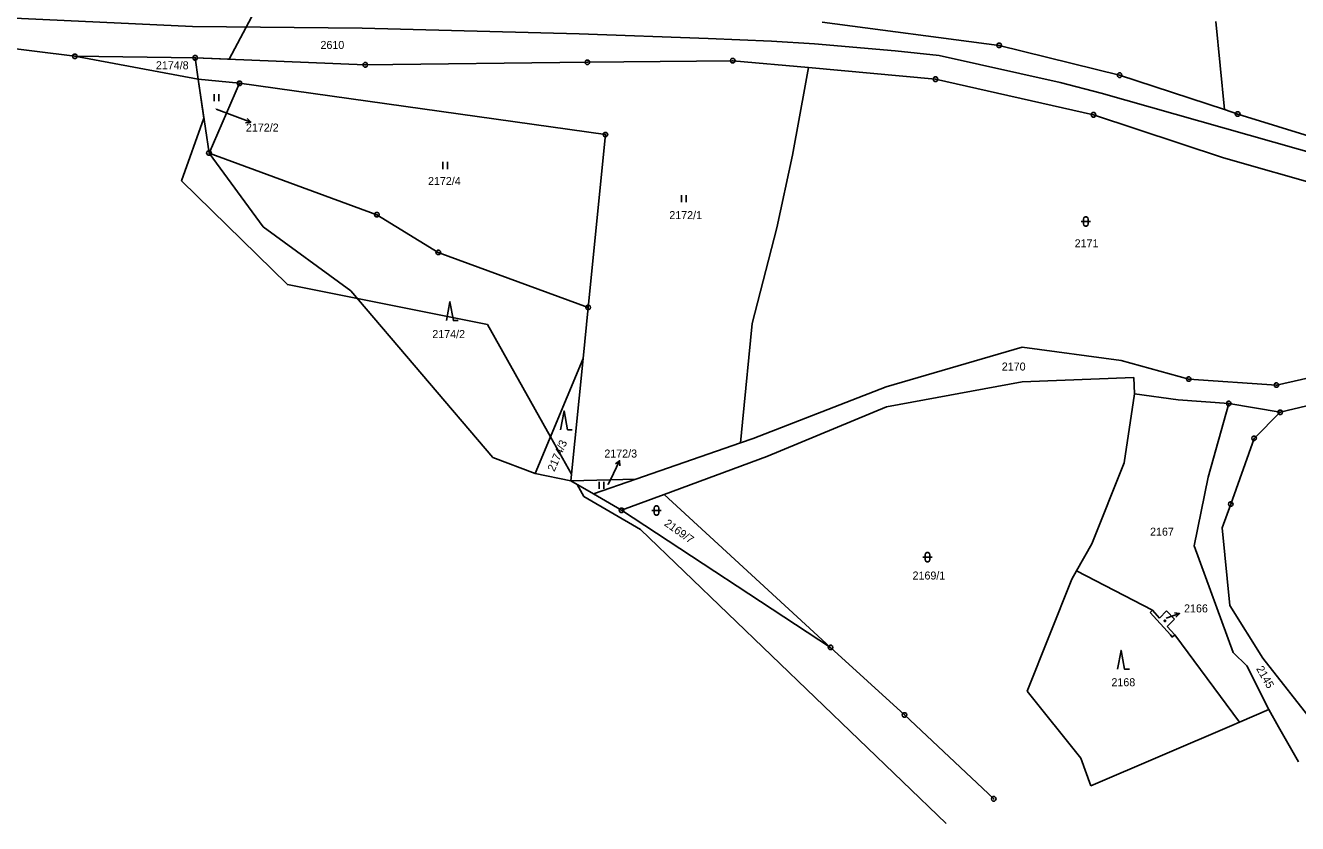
# Model space of a CAD drawing. Extents: x -806774 to -803680, y -1151731 to -1150053.
# Drawn here: x -805780.2 to -805509.9, y -1150821.5 to -1150652 of the extents above; entities that cross this region are included whole.
import ezdxf

# ---------------------------------------------------------------- set-up
doc = ezdxf.new("R2010")
doc.units = 0
for name, color, linetype in [('1', 7, 'Continuous'), ('11', 7, 'Continuous'), ('12', 7, 'Continuous'), ('2', 7, 'Continuous'), ('3', 7, 'Continuous'), ('5', 7, 'Continuous'), ('6', 7, 'Continuous'), ('7', 7, 'Continuous'), ('8', 7, 'Continuous')]:
    doc.layers.add(name, color=color, linetype=linetype)

msp = doc.modelspace()

# ---------------------------------------------------------------- linework, layer by layer
at = {"layer": '1'}
for p, q in [((-805573.24, -1150656.2), (-805610.86, -1150651.29)), ((-805527.22, -1150651.09), (-805525.39, -1150669.85)), ((-805807.41, -1150653.77), (-805769.65, -1150658.51)), ((-805573.24, -1150656.2), (-805547.66, -1150662.54)), ((-805769.65, -1150658.51), (-805743.43, -1150663.38)), ((-805769.65, -1150658.51), (-805744.09, -1150658.84)), ((-805744.09, -1150658.84), (-805707.95, -1150660.33)), ((-805743.43, -1150663.38), (-805744.09, -1150658.84)), ((-805707.95, -1150660.33), (-805660.75, -1150659.79)), ((-805660.75, -1150659.79), (-805629.87, -1150659.45)), ((-805613.77, -1150660.92), (-805629.87, -1150659.45)), ((-805613.77, -1150660.92), (-805614.34, -1150664.04)), ((-805613.77, -1150660.92), (-805586.79, -1150663.39)), ((-805734.67, -1150664.25), (-805743.43, -1150663.38)), ((-805741.15, -1150679.06), (-805743.43, -1150663.38)), ((-805741.15, -1150679.06), (-805734.67, -1150664.25)), ((-805734.67, -1150664.25), (-805656.92, -1150675.15)), ((-805614.34, -1150664.04), (-805617.15, -1150679.49)), ((-805553.22, -1150670.95), (-805586.79, -1150663.39)), ((-805547.66, -1150662.54), (-805525.39, -1150669.85)), ((-805525.39, -1150669.85), (-805522.57, -1150670.78)), ((-805525.6, -1150680.1), (-805553.22, -1150670.95)), ((-805522.57, -1150670.78), (-805505.56, -1150676.07)), ((-805656.92, -1150675.15), (-805660.59, -1150711.86)), ((-805741.15, -1150679.06), (-805729.66, -1150694.75)), ((-805705.49, -1150692.16), (-805741.15, -1150679.06)), ((-805617.15, -1150679.49), (-805620.5, -1150694.98)), ((-805492.06, -1150689.65), (-805525.6, -1150680.1)), ((-805692.43, -1150700.18), (-805705.49, -1150692.16)), ((-805729.66, -1150694.75), (-805711.01, -1150708.3)), ((-805620.5, -1150694.98), (-805625.71, -1150715.25)), ((-805660.59, -1150711.86), (-805692.43, -1150700.18)), ((-805711.01, -1150708.3), (-805680.83, -1150743.71)), ((-805661.68, -1150722.74), (-805660.59, -1150711.86)), ((-805625.71, -1150715.25), (-805627.8, -1150736.2)), ((-805514.34, -1150728.36), (-805472.19, -1150718.89)), ((-805568.39, -1150720.3), (-805597.28, -1150728.72)), ((-805547.32, -1150723.12), (-805568.39, -1150720.3)), ((-805661.68, -1150722.74), (-805671.83, -1150747.15)), ((-805664.28, -1150748.69), (-805661.68, -1150722.74)), ((-805547.32, -1150723.12), (-805532.97, -1150727.09)), ((-805513.56, -1150734.14), (-805469.5, -1150723.55)), ((-805544.61, -1150726.73), (-805568.35, -1150727.64)), ((-805544.53, -1150730.24), (-805544.61, -1150726.73)), ((-805532.97, -1150727.09), (-805514.34, -1150728.36)), ((-805625.5, -1150739.69), (-805597.28, -1150728.72)), ((-805568.35, -1150727.64), (-805597.17, -1150733)), ((-805546.71, -1150744.86), (-805544.53, -1150730.24)), ((-805544.53, -1150730.24), (-805535.21, -1150731.47)), ((-805535.21, -1150731.47), (-805524.47, -1150732.27)), ((-805524.47, -1150732.27), (-805528.85, -1150747.93)), ((-805524.47, -1150732.27), (-805513.56, -1150734.14)), ((-805597.17, -1150733), (-805622.66, -1150743.53)), ((-805513.56, -1150734.14), (-805519.09, -1150739.67)), ((-805628.24, -1150740.64), (-805627.8, -1150736.2)), ((-805650.48, -1150748.37), (-805628.24, -1150740.64)), ((-805628.24, -1150740.64), (-805625.5, -1150739.69)), ((-805519.09, -1150739.67), (-805524.05, -1150753.64)), ((-805644.47, -1150751.61), (-805622.66, -1150743.53)), ((-805680.83, -1150743.71), (-805671.83, -1150747.15)), ((-805553.57, -1150762.05), (-805546.71, -1150744.86)), ((-805671.83, -1150747.15), (-805664.28, -1150748.69)), ((-805650.48, -1150748.37), (-805664.28, -1150748.69)), ((-805664.28, -1150748.69), (-805659.46, -1150751.49)), ((-805659.46, -1150751.49), (-805650.48, -1150748.37)), ((-805528.85, -1150747.93), (-805531.81, -1150762.53)), ((-805653.5, -1150754.96), (-805659.46, -1150751.49)), ((-805653.5, -1150754.96), (-805644.47, -1150751.61)), ((-805644.47, -1150751.61), (-805609.07, -1150784.09)), ((-805524.05, -1150753.64), (-805525.87, -1150758.69)), ((-805653.5, -1150754.96), (-805609.07, -1150784.09)), ((-805525.87, -1150758.69), (-805524.26, -1150775.2)), ((-805556.85, -1150767.84), (-805553.57, -1150762.05)), ((-805531.81, -1150762.53), (-805523.52, -1150785.19)), ((-805557.83, -1150769.58), (-805556.85, -1150767.84)), ((-805556.85, -1150767.84), (-805540.67, -1150776.18)), ((-805567.3, -1150793.35), (-805557.83, -1150769.58)), ((-805524.26, -1150775.2), (-805517.2, -1150786.38)), ((-805540.67, -1150776.18), (-805541.2, -1150776.64)), ((-805541.2, -1150776.64), (-805536.88, -1150781.44)), ((-805539.2, -1150777.85), (-805540.67, -1150776.18)), ((-805539.2, -1150777.85), (-805537.67, -1150776.31)), ((-805537.67, -1150776.31), (-805535.97, -1150778.06)), ((-805535.97, -1150778.06), (-805537.56, -1150779.63)), ((-805537.56, -1150779.63), (-805535.96, -1150781.41)), ((-805536.88, -1150781.44), (-805536.48, -1150781.88)), ((-805536.48, -1150781.88), (-805535.96, -1150781.41)), ((-805535.96, -1150781.41), (-805522.19, -1150799.95)), ((-805609.07, -1150784.09), (-805593.36, -1150798.43)), ((-805523.52, -1150785.19), (-805520.65, -1150788.03)), ((-805517.2, -1150786.38), (-805506.11, -1150800.5)), ((-805520.65, -1150788.03), (-805515.95, -1150797.28)), ((-805555.93, -1150807.64), (-805567.3, -1150793.35)), ((-805522.19, -1150799.95), (-805515.95, -1150797.28)), ((-805515.95, -1150797.28), (-805513.88, -1150800.95)), ((-805574.41, -1150816.25), (-805593.36, -1150798.43)), ((-805523.79, -1150800.64), (-805522.19, -1150799.95)), ((-805553.77, -1150813.48), (-805523.79, -1150800.64)), ((-805513.88, -1150800.95), (-805509.69, -1150808.37)), ((-805553.77, -1150813.48), (-805555.93, -1150807.64))]:
    msp.add_line(p, q, dxfattribs=at)
at = {"layer": '11'}
msp.add_lwpolyline([(-805730.91, -1150647.95), (-805736.9, -1150659.14), (-805744.09, -1150658.84), (-805743.43, -1150663.38), (-805742.23, -1150671.64), (-805747, -1150685), (-805724.5, -1150707), (-805709.57, -1150709.99), (-805682, -1150715.5), (-805668.59, -1150739.37), (-805664.14, -1150747.3), (-805664.28, -1150748.69), (-805662.91, -1150749.48), (-805661.5, -1150752), (-805649.5, -1150759), (-805584.5, -1150821.5)], dxfattribs=at)
at = {"layer": '12'}
for p, q in [((-805540.67, -1150776.18), (-805541.2, -1150776.64)), ((-805541.2, -1150776.64), (-805536.88, -1150781.44)), ((-805539.2, -1150777.85), (-805540.67, -1150776.18)), ((-805539.2, -1150777.85), (-805537.67, -1150776.31)), ((-805537.67, -1150776.31), (-805535.97, -1150778.06)), ((-805535.97, -1150778.06), (-805537.56, -1150779.63)), ((-805537.56, -1150779.63), (-805535.96, -1150781.41)), ((-805536.88, -1150781.44), (-805536.48, -1150781.88)), ((-805536.48, -1150781.88), (-805535.96, -1150781.41))]:
    msp.add_line(p, q, dxfattribs=at)
at = {"layer": '3'}
for p, q in [((-805740.08, -1150666.56), (-805740.08, -1150668.06)), ((-805739.08, -1150668.06), (-805739.08, -1150666.56)), ((-805691.47, -1150680.96), (-805691.47, -1150682.46)), ((-805690.47, -1150682.46), (-805690.47, -1150680.96)), ((-805640.77, -1150687.98), (-805640.77, -1150689.48)), ((-805639.77, -1150689.48), (-805639.77, -1150687.98)), ((-805658.28, -1150748.9), (-805658.28, -1150750.4)), ((-805657.28, -1150750.4), (-805657.28, -1150748.9))]:
    msp.add_line(p, q, dxfattribs=at)
for points in [[(-805555.85, -1150693.6), (-805554.58, -1150693.6), (-805553.85, -1150693.6)], [(-805690.72, -1150714.67), (-805689.97, -1150710.67), (-805689.22, -1150714.67), (-805688.22, -1150714.67)], [(-805666.46, -1150737.83), (-805665.71, -1150733.83), (-805664.96, -1150737.83), (-805663.96, -1150737.83)], [(-805647.07, -1150755.01), (-805645.8, -1150755.01), (-805645.07, -1150755.01)], [(-805589.5, -1150764.92), (-805588.23, -1150764.92), (-805587.5, -1150764.92)], [(-805548.1, -1150788.73), (-805547.35, -1150784.73), (-805546.6, -1150788.73), (-805545.6, -1150788.73)]]:
    msp.add_lwpolyline(points, dxfattribs=at)
for points in [[(-805555.35, -1150693.1), (-805555.25, -1150692.81), (-805555, -1150692.63), (-805554.69, -1150692.63), (-805554.44, -1150692.81), (-805554.34, -1150693.1), (-805554.34, -1150694.1), (-805554.44, -1150694.39), (-805554.69, -1150694.57), (-805555, -1150694.57), (-805555.25, -1150694.39), (-805555.35, -1150694.1)], [(-805646.57, -1150754.51), (-805646.47, -1150754.22), (-805646.22, -1150754.04), (-805645.91, -1150754.04), (-805645.66, -1150754.22), (-805645.56, -1150754.51), (-805645.56, -1150755.51), (-805645.66, -1150755.8), (-805645.91, -1150755.98), (-805646.22, -1150755.98), (-805646.47, -1150755.8), (-805646.57, -1150755.51)], [(-805589, -1150764.42), (-805588.9, -1150764.13), (-805588.65, -1150763.95), (-805588.34, -1150763.95), (-805588.09, -1150764.13), (-805587.99, -1150764.42), (-805587.99, -1150765.42), (-805588.09, -1150765.71), (-805588.34, -1150765.89), (-805588.65, -1150765.89), (-805588.9, -1150765.71), (-805589, -1150765.42)]]:
    msp.add_lwpolyline(points, close=True, dxfattribs=at)
at = {"layer": '5'}
msp.add_lwpolyline([(-805538.03, -1150778.27), (-805537.93, -1150778.29), (-805537.88, -1150778.38), (-805537.86, -1150778.44), (-805537.88, -1150778.53), (-805537.96, -1150778.6), (-805538.03, -1150778.61), (-805538.12, -1150778.58), (-805538.18, -1150778.52), (-805538.2, -1150778.44), (-805538.18, -1150778.35), (-805538.1, -1150778.28)], close=True, dxfattribs=at)
at = {"layer": '6'}
for p, q in [((-805784.05, -1150650.35), (-805744.65, -1150652.17)), ((-805744.65, -1150652.17), (-805708.61, -1150652.55)), ((-805708.61, -1150652.55), (-805662.52, -1150653.77)), ((-805662.52, -1150653.77), (-805635.06, -1150654.73)), ((-805635.06, -1150654.73), (-805621.66, -1150655.29)), ((-805621.66, -1150655.29), (-805612.52, -1150655.85)), ((-805612.52, -1150655.85), (-805595.39, -1150657.32)), ((-805595.39, -1150657.32), (-805586.02, -1150658.32)), ((-805586.02, -1150658.32), (-805560.32, -1150664.05)), ((-805560.32, -1150664.05), (-805551.61, -1150666.32)), ((-805551.61, -1150666.32), (-805504.42, -1150679.71))]:
    msp.add_line(p, q, dxfattribs=at)
at = {"layer": '7'}
for p, q in [((-805739.67, -1150669.72), (-805735.09, -1150671.47)), ((-805732.29, -1150672.54), (-805735.09, -1150671.47)), ((-805653.91, -1150744.42), (-805655.21, -1150747.13)), ((-805656.34, -1150749.48), (-805655.21, -1150747.13)), ((-805534.92, -1150776.89), (-805537.77, -1150777.84))]:
    msp.add_line(p, q, dxfattribs=at)
for points in [[(-805733.04, -1150671.71), (-805732.29, -1150672.54), (-805733.4, -1150672.65)], [(-805654.8, -1150745.11), (-805653.91, -1150744.42), (-805653.89, -1150745.54)], [(-805536.03, -1150776.73), (-805534.92, -1150776.89), (-805535.71, -1150777.68)]]:
    msp.add_lwpolyline(points, dxfattribs=at)
at = {"layer": '8'}
for p, q in [((-805573.36, -1150656.2), (-805573.12, -1150656.2)), ((-805769.77, -1150658.51), (-805769.53, -1150658.51)), ((-805744.21, -1150658.84), (-805743.97, -1150658.84)), ((-805660.87, -1150659.79), (-805660.63, -1150659.79)), ((-805629.99, -1150659.45), (-805629.75, -1150659.45)), ((-805708.07, -1150660.33), (-805707.83, -1150660.33)), ((-805734.79, -1150664.25), (-805734.55, -1150664.25)), ((-805586.91, -1150663.39), (-805586.67, -1150663.39)), ((-805547.78, -1150662.54), (-805547.54, -1150662.54)), ((-805553.34, -1150670.95), (-805553.1, -1150670.95)), ((-805522.69, -1150670.78), (-805522.45, -1150670.78)), ((-805657.04, -1150675.15), (-805656.8, -1150675.15)), ((-805741.27, -1150679.06), (-805741.03, -1150679.06)), ((-805705.61, -1150692.16), (-805705.37, -1150692.16)), ((-805692.55, -1150700.18), (-805692.31, -1150700.18)), ((-805660.71, -1150711.86), (-805660.47, -1150711.86)), ((-805533.09, -1150727.09), (-805532.85, -1150727.09)), ((-805514.46, -1150728.36), (-805514.22, -1150728.36)), ((-805524.59, -1150732.27), (-805524.35, -1150732.27)), ((-805513.68, -1150734.14), (-805513.44, -1150734.14)), ((-805519.21, -1150739.67), (-805518.97, -1150739.67)), ((-805524.17, -1150753.64), (-805523.93, -1150753.64)), ((-805653.62, -1150754.96), (-805653.38, -1150754.96)), ((-805609.19, -1150784.09), (-805608.95, -1150784.09)), ((-805593.48, -1150798.43), (-805593.24, -1150798.43)), ((-805574.53, -1150816.25), (-805574.29, -1150816.25))]:
    msp.add_line(p, q, dxfattribs=at)
for points in [[(-805573.09, -1150655.72), (-805572.84, -1150655.9), (-805572.74, -1150656.19), (-805572.84, -1150656.48), (-805573.09, -1150656.66), (-805573.4, -1150656.66), (-805573.65, -1150656.48), (-805573.75, -1150656.19), (-805573.65, -1150655.9), (-805573.4, -1150655.72)], [(-805769.5, -1150658.03), (-805769.25, -1150658.21), (-805769.15, -1150658.5), (-805769.25, -1150658.79), (-805769.5, -1150658.97), (-805769.81, -1150658.97), (-805770.06, -1150658.79), (-805770.16, -1150658.5), (-805770.06, -1150658.21), (-805769.81, -1150658.03)], [(-805743.94, -1150658.36), (-805743.69, -1150658.54), (-805743.59, -1150658.83), (-805743.69, -1150659.12), (-805743.94, -1150659.3), (-805744.25, -1150659.3), (-805744.5, -1150659.12), (-805744.6, -1150658.83), (-805744.5, -1150658.54), (-805744.25, -1150658.36)], [(-805660.6, -1150659.31), (-805660.35, -1150659.49), (-805660.25, -1150659.78), (-805660.35, -1150660.07), (-805660.6, -1150660.25), (-805660.91, -1150660.25), (-805661.16, -1150660.07), (-805661.26, -1150659.78), (-805661.16, -1150659.49), (-805660.91, -1150659.31)], [(-805629.72, -1150658.97), (-805629.47, -1150659.15), (-805629.37, -1150659.44), (-805629.47, -1150659.73), (-805629.72, -1150659.91), (-805630.03, -1150659.91), (-805630.28, -1150659.73), (-805630.38, -1150659.44), (-805630.28, -1150659.15), (-805630.03, -1150658.97)], [(-805707.8, -1150659.85), (-805707.55, -1150660.03), (-805707.45, -1150660.32), (-805707.55, -1150660.61), (-805707.8, -1150660.79), (-805708.11, -1150660.79), (-805708.36, -1150660.61), (-805708.46, -1150660.32), (-805708.36, -1150660.03), (-805708.11, -1150659.85)], [(-805547.51, -1150662.06), (-805547.26, -1150662.24), (-805547.16, -1150662.53), (-805547.26, -1150662.82), (-805547.51, -1150663), (-805547.82, -1150663), (-805548.07, -1150662.82), (-805548.17, -1150662.53), (-805548.07, -1150662.24), (-805547.82, -1150662.06)], [(-805734.52, -1150663.77), (-805734.27, -1150663.95), (-805734.17, -1150664.24), (-805734.27, -1150664.53), (-805734.52, -1150664.71), (-805734.83, -1150664.71), (-805735.08, -1150664.53), (-805735.18, -1150664.24), (-805735.08, -1150663.95), (-805734.83, -1150663.77)], [(-805586.64, -1150662.91), (-805586.39, -1150663.09), (-805586.29, -1150663.38), (-805586.39, -1150663.67), (-805586.64, -1150663.85), (-805586.95, -1150663.85), (-805587.2, -1150663.67), (-805587.3, -1150663.38), (-805587.2, -1150663.09), (-805586.95, -1150662.91)], [(-805553.07, -1150670.47), (-805552.82, -1150670.65), (-805552.72, -1150670.94), (-805552.82, -1150671.23), (-805553.07, -1150671.41), (-805553.38, -1150671.41), (-805553.63, -1150671.23), (-805553.73, -1150670.94), (-805553.63, -1150670.65), (-805553.38, -1150670.47)], [(-805522.42, -1150670.3), (-805522.17, -1150670.48), (-805522.07, -1150670.77), (-805522.17, -1150671.06), (-805522.42, -1150671.24), (-805522.73, -1150671.24), (-805522.98, -1150671.06), (-805523.08, -1150670.77), (-805522.98, -1150670.48), (-805522.73, -1150670.3)], [(-805656.77, -1150674.67), (-805656.52, -1150674.85), (-805656.42, -1150675.14), (-805656.52, -1150675.43), (-805656.77, -1150675.61), (-805657.08, -1150675.61), (-805657.33, -1150675.43), (-805657.43, -1150675.14), (-805657.33, -1150674.85), (-805657.08, -1150674.67)], [(-805741, -1150678.58), (-805740.75, -1150678.76), (-805740.65, -1150679.05), (-805740.75, -1150679.34), (-805741, -1150679.52), (-805741.31, -1150679.52), (-805741.56, -1150679.34), (-805741.66, -1150679.05), (-805741.56, -1150678.76), (-805741.31, -1150678.58)], [(-805705.34, -1150691.68), (-805705.09, -1150691.86), (-805704.99, -1150692.15), (-805705.09, -1150692.44), (-805705.34, -1150692.62), (-805705.65, -1150692.62), (-805705.9, -1150692.44), (-805706, -1150692.15), (-805705.9, -1150691.86), (-805705.65, -1150691.68)], [(-805692.28, -1150699.7), (-805692.03, -1150699.88), (-805691.93, -1150700.17), (-805692.03, -1150700.46), (-805692.28, -1150700.64), (-805692.59, -1150700.64), (-805692.84, -1150700.46), (-805692.94, -1150700.17), (-805692.84, -1150699.88), (-805692.59, -1150699.7)], [(-805660.44, -1150711.38), (-805660.19, -1150711.56), (-805660.09, -1150711.85), (-805660.19, -1150712.14), (-805660.44, -1150712.32), (-805660.75, -1150712.32), (-805661, -1150712.14), (-805661.1, -1150711.85), (-805661, -1150711.56), (-805660.75, -1150711.38)], [(-805532.82, -1150726.61), (-805532.57, -1150726.79), (-805532.47, -1150727.08), (-805532.57, -1150727.37), (-805532.82, -1150727.55), (-805533.13, -1150727.55), (-805533.38, -1150727.37), (-805533.48, -1150727.08), (-805533.38, -1150726.79), (-805533.13, -1150726.61)], [(-805514.19, -1150727.88), (-805513.94, -1150728.06), (-805513.84, -1150728.35), (-805513.94, -1150728.64), (-805514.19, -1150728.82), (-805514.5, -1150728.82), (-805514.75, -1150728.64), (-805514.85, -1150728.35), (-805514.75, -1150728.06), (-805514.5, -1150727.88)], [(-805524.32, -1150731.79), (-805524.07, -1150731.97), (-805523.97, -1150732.26), (-805524.07, -1150732.55), (-805524.32, -1150732.73), (-805524.63, -1150732.73), (-805524.88, -1150732.55), (-805524.98, -1150732.26), (-805524.88, -1150731.97), (-805524.63, -1150731.79)], [(-805513.41, -1150733.66), (-805513.16, -1150733.84), (-805513.06, -1150734.13), (-805513.16, -1150734.42), (-805513.41, -1150734.6), (-805513.72, -1150734.6), (-805513.97, -1150734.42), (-805514.07, -1150734.13), (-805513.97, -1150733.84), (-805513.72, -1150733.66)], [(-805518.94, -1150739.19), (-805518.69, -1150739.37), (-805518.59, -1150739.66), (-805518.69, -1150739.95), (-805518.94, -1150740.13), (-805519.25, -1150740.13), (-805519.5, -1150739.95), (-805519.6, -1150739.66), (-805519.5, -1150739.37), (-805519.25, -1150739.19)], [(-805523.9, -1150753.16), (-805523.65, -1150753.34), (-805523.55, -1150753.63), (-805523.65, -1150753.92), (-805523.9, -1150754.1), (-805524.21, -1150754.1), (-805524.46, -1150753.92), (-805524.56, -1150753.63), (-805524.46, -1150753.34), (-805524.21, -1150753.16)], [(-805653.35, -1150754.48), (-805653.1, -1150754.66), (-805653, -1150754.95), (-805653.1, -1150755.24), (-805653.35, -1150755.42), (-805653.66, -1150755.42), (-805653.91, -1150755.24), (-805654.01, -1150754.95), (-805653.91, -1150754.66), (-805653.66, -1150754.48)], [(-805608.92, -1150783.61), (-805608.67, -1150783.79), (-805608.57, -1150784.08), (-805608.67, -1150784.37), (-805608.92, -1150784.55), (-805609.23, -1150784.55), (-805609.48, -1150784.37), (-805609.58, -1150784.08), (-805609.48, -1150783.79), (-805609.23, -1150783.61)], [(-805593.21, -1150797.95), (-805592.96, -1150798.13), (-805592.86, -1150798.42), (-805592.96, -1150798.71), (-805593.21, -1150798.89), (-805593.52, -1150798.89), (-805593.77, -1150798.71), (-805593.87, -1150798.42), (-805593.77, -1150798.13), (-805593.52, -1150797.95)], [(-805574.26, -1150815.77), (-805574.01, -1150815.95), (-805573.91, -1150816.24), (-805574.01, -1150816.53), (-805574.26, -1150816.71), (-805574.57, -1150816.71), (-805574.82, -1150816.53), (-805574.92, -1150816.24), (-805574.82, -1150815.95), (-805574.57, -1150815.77)]]:
    msp.add_lwpolyline(points, close=True, dxfattribs=at)

# ---------------------------------------------------------------- texts
at = {"layer": '2'}
for s, height, p in [('2610', 1.7, (-805717.47, -1150656.95)), ('2174/8', 1.7, (-805752.44, -1150661.27)), ('2172/2', 0.1, (-805739.9, -1150669.72)), ('2172/4', 1.7, (-805694.62, -1150685.86)), ('2172/1', 1.7, (-805643.35, -1150693.1)), ('2171', 1.7, (-805557.22, -1150699.09)), ('2174/2', 1.7, (-805693.71, -1150718.37)), ('2170', 1.7, (-805572.7, -1150725.27)), ('2172/3', 0.1, (-805656.57, -1150749.48)), ('2167', 1.7, (-805541.2, -1150760.35)), ('2169/1', 1.7, (-805591.66, -1150769.66)), ('2166', 0.1, (-805537.76, -1150777.84)), ('2168', 1.7, (-805549.4, -1150792.33))]:
    msp.add_text(s, height=height, dxfattribs=at).set_placement(p)
for s, rotation, p in [('2174/3', 66.4058, (-805667.78, -1150746.86)), ('2169/7', 324.3514, (-805644.56, -1150758.07)), ('2145', 299.7142, (-805518.71, -1150788.59))]:
    msp.add_text(s, height=1.7, rotation=rotation, dxfattribs=at).set_placement(p)
at = {"layer": '7'}
for s, p in [('2172/2', (-805733.31, -1150674.5)), ('2172/3', (-805657.15, -1150743.75)), ('2166', (-805533.97, -1150776.65))]:
    msp.add_text(s, height=1.7, dxfattribs=at).set_placement(p)

doc.saveas('drawing.dxf')
